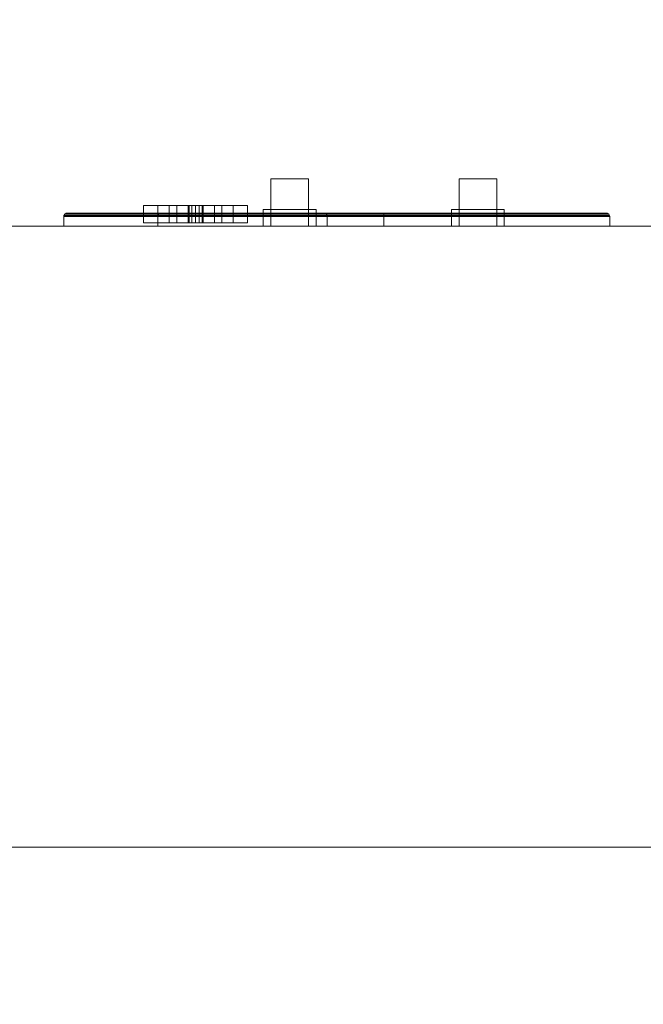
# Model space of a CAD drawing. Header units: metres. Extents: x -6.7 to 13.4, y 0 to 15.3.
# Tile 421 of 656: x -5.443 to -5.278, y 9.418 to 9.68. Entities that reach past the tile are written whole.
import ezdxf

# ---------------------------------------------------------------- set-up
doc = ezdxf.new("R2010")
doc.units = ezdxf.units.M
doc.header["$MEASUREMENT"] = 0
for name, color, linetype in [('NewTwindo - Slabs', 7, 'Continuous'), ('NewTwindo - Walls', 7, 'Continuous'), ('Twindo - Electrical', 7, 'Continuous'), ('Twindo - Slabs', 7, 'Continuous')]:
    doc.layers.add(name, color=color, linetype=linetype)

# ---------------------------------------------------------------- blocks, each defined once
blk = doc.blocks.new('Wall_2663B9FA-C750-4EA3-8480-5709CFCA2F1F', base_point=(-6.33643, 9.82509))
at = {"layer": 'NewTwindo - Walls', "lineweight": 0}
mesh = blk.add_polyface(dxfattribs=at)
corners = [(-6.66143, 9.82509, 2.565), (-5.29643, 9.82509, 2.565), (-5.29643, 9.82509), (-4.87643, 9.82509), (-4.87643, 9.82509, -0.15), (-6.66143, 9.82509, -0.15), (-4.87643, 9.71009, 2.565), (-5.29643, 9.71009, 2.565), (-6.66143, 9.46009, 2.565), (-4.87643, 9.46009, 2.565), (-5.29643, 9.71009), (-4.87643, 9.71009), (-4.87643, 9.46009, -0.15), (-6.66143, 9.46009, -0.15)]
mesh.append_faces([[corners[k] for k in face] for face in [(10, 2, 1, 7), (10, 11, 3, 2), (13, 5, 4, 12), (13, 8, 0, 5), (10, 7, 6, 11), (13, 12, 9, 8)]], dxfattribs={"color": 9})
mesh.append_faces([[corners[k] for k in face] for face in [(4, 2, 3)]], dxfattribs={"vtx0": -1, "color": 9})
mesh.append_faces([[corners[k] for k in face] for face in [(5, 2, 4), (9, 7, 8), (4, 11, 12), (12, 11, 9)]], dxfattribs={"vtx0": -1, "vtx1": -1, "color": 9})
mesh.append_faces([[corners[k] for k in face] for face in [(7, 0, 8)]], dxfattribs={"vtx0": -1, "vtx2": -1, "color": 9})
mesh.append_faces([[corners[k] for k in face] for face in [(6, 7, 9)]], dxfattribs={"vtx1": -1, "color": 9})
mesh.append_faces([[corners[k] for k in face] for face in [(5, 0, 2)]], dxfattribs={"vtx1": -1, "vtx2": -1, "color": 9})
mesh.append_faces([[corners[k] for k in face] for face in [(0, 1, 2), (7, 1, 0), (11, 6, 9), (4, 3, 11)]], dxfattribs={"vtx2": -1, "color": 9})
blk = doc.blocks.new('Slab_802DA21A-2803-41A3-8E48-64010855DF42', base_point=(-2.27598, 14.71509))
at = {"layer": 'NewTwindo - Slabs', "lineweight": 0}
mesh = blk.add_polyface(dxfattribs=at)
corners = [(-6.33643, 14.71509), (-2.27598, 14.71509), (-2.27598, 14.71509, -0.15), (-6.33643, 14.71509, -0.15), (2.57858, 14.05509), (-2.27598, 14.05509), (-6.33643, 9.82509), (-4.87643, 9.82509), (-4.87643, 3.40508), (-3.35143, 3.40507), (-3.35143, 2.76553), (0.24855, 2.76553), (0.24855, 0.35009), (4.10355, 0.35009), (4.10355, 0.16009), (6.21356, 0.16009), (6.21356, 0.35009), (10.5586, 0.35009), (10.5586, 8.19009), (5.65357, 8.19009), (5.65357, 9.07509), (-0.10121, 9.07509), (-0.10146, 10.48511), (2.57858, 10.48509), (-2.27598, 14.05509, -0.15), (-6.33643, 9.82509, -0.15), (2.57858, 14.05509, -0.15), (2.57858, 10.48509, -0.15), (-0.10146, 10.48511, -0.15), (-0.10121, 9.07509, -0.15), (5.65357, 9.07509, -0.15), (5.65357, 8.19009, -0.15), (10.5586, 8.19009, -0.15), (10.5586, 0.35009, -0.15), (6.21356, 0.35009, -0.15), (6.21356, 0.16009, -0.15), (4.10355, 0.16009, -0.15), (4.10355, 0.35009, -0.15), (0.24855, 0.35009, -0.15), (0.24855, 2.76553, -0.15), (-3.35143, 2.76553, -0.15), (-3.35143, 3.40507, -0.15), (-4.87643, 3.40508, -0.15), (-4.87643, 9.82509, -0.15)]
mesh.append_faces([[corners[k] for k in face] for face in [(0, 1, 2, 3), (1, 5, 24, 2), (6, 0, 3, 25), (5, 4, 26, 24), (7, 6, 25, 43), (8, 7, 43, 42), (9, 8, 42, 41), (10, 9, 41, 40), (11, 10, 40, 39), (12, 11, 39, 38), (13, 12, 38, 37), (14, 13, 37, 36), (15, 14, 36, 35), (16, 15, 35, 34), (17, 16, 34, 33), (18, 17, 33, 32), (19, 18, 32, 31), (20, 19, 31, 30), (21, 20, 30, 29), (22, 21, 29, 28), (23, 22, 28, 27), (4, 23, 27, 26)]], dxfattribs={"color": 9})
mesh.append_faces([[corners[k] for k in face] for face in [(4, 22, 23), (18, 16, 17)]], dxfattribs={"vtx0": -1, "color": 9})
mesh.append_faces([[corners[k] for k in face] for face in [(26, 28, 24), (32, 34, 31)]], dxfattribs={"vtx0": -1, "vtx1": -1, "color": 9})
mesh.append_faces([[corners[k] for k in face] for face in [(1, 7, 9), (22, 5, 10), (21, 11, 13), (41, 43, 2), (40, 24, 28), (37, 39, 29)]], dxfattribs={"vtx0": -1, "vtx1": -1, "vtx2": -1, "color": 9})
mesh.append_faces([[corners[k] for k in face] for face in [(5, 9, 10), (21, 10, 11), (19, 13, 14), (19, 14, 15), (19, 15, 16), (43, 3, 2), (41, 2, 24), (40, 28, 29), (37, 29, 30), (37, 30, 31)]], dxfattribs={"vtx0": -1, "vtx2": -1, "color": 9})
mesh.append_faces([[corners[k] for k in face] for face in [(27, 28, 26), (33, 34, 32)]], dxfattribs={"vtx1": -1, "color": 9})
mesh.append_faces([[corners[k] for k in face] for face in [(1, 0, 7), (5, 1, 9), (21, 22, 10), (4, 5, 22), (20, 21, 13), (19, 20, 13), (18, 19, 16), (40, 41, 24), (39, 40, 29), (36, 37, 31), (35, 36, 31), (34, 35, 31)]], dxfattribs={"vtx1": -1, "vtx2": -1, "color": 9})
mesh.append_faces([[corners[k] for k in face] for face in [(0, 6, 7), (7, 8, 9), (11, 12, 13), (43, 25, 3), (41, 42, 43), (37, 38, 39)]], dxfattribs={"vtx2": -1, "color": 9})
blk = doc.blocks.new('Wall_90BA15EB-2AFD-4D4C-80BC-BE5D5EE60475', base_point=(-3.49648, 9.62509))
at = {"layer": 'NewTwindo - Walls', "lineweight": 0}
mesh = blk.add_polyface(dxfattribs=at)
corners = [(-3.49648, 9.46009, 5.94), (-3.61148, 9.46009, 5.94), (-3.61148, 9.46009, 6.26), (-5.03143, 9.46009, 6.26), (-5.03143, 9.46009, 6.45), (-5.03143, 9.46009, 6.5), (-6.49643, 9.46009, 6.5), (-6.49643, 9.46009, 2.565), (-5.03143, 9.46009, 2.565), (-5.03143, 9.46009, 3.25), (-3.49648, 9.46009, 3.25), (-6.40143, 9.46009, 3.25), (-6.40143, 9.46009, 5.7), (-5.50143, 9.46009, 5.7), (-5.50143, 9.46009, 3.25), (-3.49648, 9.62509, 5.94), (-3.61148, 9.62509, 5.94), (-3.61148, 9.62509, 6.26), (-5.03143, 9.62509, 6.26), (-5.03143, 9.62509, 6.45), (-5.03143, 9.62509, 6.5), (-6.49643, 9.62509, 6.5), (-6.49643, 9.62509, 2.565), (-5.03143, 9.62509, 2.565), (-5.03143, 9.62509, 3.25), (-3.49648, 9.62509, 3.25), (-6.40143, 9.62509, 3.25), (-6.40143, 9.62509, 5.7), (-5.50143, 9.62509, 5.7), (-5.50143, 9.62509, 3.25), (-4.86148, 9.62509, 4.05), (-4.86148, 9.62509, 3.26), (-3.86148, 9.62509, 3.26), (-3.86148, 9.62509, 4.05), (-4.86148, 9.46509, 3.26), (-4.86148, 9.46509, 4.05), (-3.86148, 9.46509, 3.26), (-3.86148, 9.46509, 4.05)]
mesh.append_faces([[corners[k] for k in face] for face in [(0, 15, 16, 1), (17, 2, 1, 16), (2, 17, 18, 3), (19, 4, 3, 18), (19, 20, 5, 4), (5, 20, 21, 6), (21, 22, 7, 6), (23, 8, 7, 22), (23, 24, 9, 8), (24, 25, 10, 9), (15, 0, 10, 25), (26, 27, 12, 11), (27, 28, 13, 12), (28, 29, 14, 13), (29, 26, 11, 14), (34, 31, 30, 35), (36, 32, 31, 34), (37, 33, 32, 36), (35, 30, 33, 37), (36, 34, 35, 37)]], dxfattribs={"color": 9})
mesh.append_faces([[corners[k] for k in face] for face in [(22, 24, 23)]], dxfattribs={"vtx0": -1, "color": 9})
mesh.append_faces([[corners[k] for k in face] for face in [(7, 11, 6)]], dxfattribs={"vtx0": -1, "vtx1": -1, "color": 9})
mesh.append_faces([[corners[k] for k in face] for face in [(1, 3, 6), (12, 1, 6), (7, 9, 11), (21, 18, 16), (21, 16, 27), (33, 28, 15), (29, 32, 25), (22, 26, 24)]], dxfattribs={"vtx0": -1, "vtx1": -1, "vtx2": -1, "color": 9})
mesh.append_faces([[corners[k] for k in face] for face in [(3, 5, 6), (0, 13, 14), (9, 14, 11), (28, 16, 15), (28, 30, 31), (21, 27, 26), (29, 31, 32), (32, 15, 25), (26, 25, 24)]], dxfattribs={"vtx0": -1, "vtx2": -1, "color": 9})
mesh.append_faces([[corners[k] for k in face] for face in [(8, 9, 7)]], dxfattribs={"vtx1": -1, "color": 9})
mesh.append_faces([[corners[k] for k in face] for face in [(12, 13, 1), (0, 1, 13), (11, 12, 6), (10, 0, 14), (9, 10, 14), (21, 20, 18), (28, 27, 16), (33, 30, 28), (32, 33, 15), (29, 28, 31), (26, 29, 25), (22, 21, 26)]], dxfattribs={"vtx1": -1, "vtx2": -1, "color": 9})
mesh.append_faces([[corners[k] for k in face] for face in [(1, 2, 3), (18, 17, 16)]], dxfattribs={"vtx2": -1, "color": 9})
blk = doc.blocks.new('Slab_4FB5D051-D00D-47BE-8E84-A6D94544EB54', base_point=(-6.49643, 15.11509))
at = {"layer": 'NewTwindo - Slabs', "lineweight": 0}
mesh = blk.add_polyface(dxfattribs=at)
corners = [(-6.49643, 9.62509, 2.565), (-6.49643, 9.62509, 3.25), (-6.49643, 15.11509, 3.25), (-6.49643, 15.11509, 2.565), (-5.03143, 9.62509, 2.565), (-5.03143, 9.62509, 3.25), (2.42854, 14.48009, 3.25), (-1.92148, 14.48009, 3.25), (-1.92148, 15.11509, 3.25), (-5.03143, 3.41007, 3.25), (-3.45142, 3.41007, 3.25), (-3.45142, 2.81016, 3.25), (-0.00145, 2.81016, 3.25), (-0.00145, 2.81007, 3.25), (0.16355, 2.81007, 3.25), (0.16355, 0.16509, 3.25), (13.28858, 0.16509, 3.25), (13.28858, 3.36009, 3.25), (10.7136, 3.36009, 3.25), (10.7136, 8.46009, 3.25), (6.07357, 8.46009, 3.25), (6.07357, 9.94509, 3.25), (6.07358, 9.94509, 3.25), (6.07357, 11.6101, 3.25), (6.02357, 11.6101, 3.25), (6.02357, 14.43009, 3.25), (2.42854, 14.43009, 3.25), (4.10355, 0.38009, 3.25), (4.10355, 3.24013, 3.25), (6.21356, 3.24013, 3.25), (6.21356, 0.3801, 3.25), (-1.92148, 15.11509, 2.565), (-5.03143, 3.41007, 2.565), (-1.92148, 14.48009, 2.565), (2.42854, 14.48009, 2.565), (2.42854, 14.43009, 2.565), (6.02357, 14.43009, 2.565), (6.02357, 11.6101, 2.565), (6.07357, 11.6101, 2.565), (6.07358, 9.94509, 2.565), (6.07357, 9.94509, 2.565), (6.07357, 8.46009, 2.565), (10.7136, 8.46009, 2.565), (10.7136, 3.36009, 2.565), (13.28858, 3.36009, 2.565), (13.28858, 0.16509, 2.565), (0.16355, 0.16509, 2.565), (0.16355, 2.81007, 2.565), (-0.00145, 2.81007, 2.565), (-0.00145, 2.81016, 2.565), (-3.45142, 2.81016, 2.565), (-3.45142, 3.41007, 2.565), (6.21356, 3.24013, 2.565), (4.10355, 3.24013, 2.565), (4.10355, 0.38009, 2.565), (6.21356, 0.3801, 2.565), (4.10355, 3.24013, 2.945), (5.09855, 3.24013, 2.945), (5.09855, 3.71514, 2.565), (4.10355, 3.71514, 2.565), (4.10355, 3.24326, 2.9489), (5.09855, 3.24326, 2.9489), (5.09855, 3.71826, 2.5689), (4.10355, 3.71826, 2.5689)]
mesh.append_faces([[corners[k] for k in face] for face in [(0, 1, 2, 3), (4, 5, 1, 0), (3, 2, 8, 31), (32, 9, 5, 4), (33, 7, 6, 34), (31, 8, 7, 33), (51, 10, 9, 32), (50, 11, 10, 51), (49, 12, 11, 50), (48, 13, 12, 49), (47, 14, 13, 48), (46, 15, 14, 47), (45, 16, 15, 46), (44, 17, 16, 45), (43, 18, 17, 44), (42, 19, 18, 43), (41, 20, 19, 42), (40, 21, 20, 41), (39, 22, 21, 40), (38, 23, 22, 39), (37, 24, 23, 38), (36, 25, 24, 37), (35, 26, 25, 36), (34, 6, 26, 35), (53, 28, 27, 54), (52, 29, 28, 53), (55, 30, 29, 52), (54, 27, 30, 55), (56, 57, 58, 59), (60, 61, 57, 56), (61, 62, 58, 57), (59, 58, 62, 63), (60, 56, 59, 63), (63, 62, 61, 60)]], dxfattribs={"color": 9})
mesh.append_faces([[corners[k] for k in face] for face in [(45, 43, 44)]], dxfattribs={"vtx0": -1, "color": 9})
mesh.append_faces([[corners[k] for k in face] for face in [(16, 30, 15)]], dxfattribs={"vtx0": -1, "vtx1": -1, "color": 9})
mesh.append_faces([[corners[k] for k in face] for face in [(8, 5, 10), (7, 11, 14), (27, 26, 15), (20, 24, 28), (16, 18, 30), (51, 4, 31), (47, 50, 33), (46, 35, 54), (53, 37, 41), (45, 55, 43)]], dxfattribs={"vtx0": -1, "vtx1": -1, "vtx2": -1, "color": 9})
mesh.append_faces([[corners[k] for k in face] for face in [(7, 10, 11), (26, 14, 15), (20, 23, 24), (20, 28, 29), (18, 29, 30), (4, 3, 31), (51, 31, 33), (47, 33, 34), (47, 34, 35), (53, 35, 36), (53, 36, 37), (46, 54, 55), (52, 41, 42), (55, 42, 43)]], dxfattribs={"vtx0": -1, "vtx2": -1, "color": 9})
mesh.append_faces([[corners[k] for k in face] for face in [(17, 18, 16)]], dxfattribs={"vtx1": -1, "color": 9})
mesh.append_faces([[corners[k] for k in face] for face in [(8, 2, 5), (7, 8, 10), (6, 7, 14), (26, 6, 14), (27, 28, 26), (25, 26, 28), (24, 25, 28), (30, 27, 15), (19, 20, 29), (18, 19, 29), (50, 51, 33), (46, 47, 35), (53, 54, 35), (37, 38, 41), (52, 53, 41), (55, 52, 42), (45, 46, 55)]], dxfattribs={"vtx1": -1, "vtx2": -1, "color": 9})
mesh.append_faces([[corners[k] for k in face] for face in [(2, 1, 5), (5, 9, 10), (4, 0, 3), (51, 32, 4)]], dxfattribs={"vtx2": -1, "color": 9})
blk = doc.blocks.new('Slab_D4D3F8D2-351F-45A5-AD5B-75F382EF2EA3', base_point=(-6.49643, 15.11509))
at = {"layer": 'NewTwindo - Slabs', "lineweight": 0}
mesh = blk.add_polyface(dxfattribs=at)
corners = [(-6.49643, 15.11509, 6.45), (-6.49643, 15.11509, 6.3), (-6.49643, 9.62509, 6.3), (-6.49643, 9.62509, 6.45), (-1.92148, 15.11509, 6.45), (-1.92148, 15.11509, 6.3), (-1.92148, 9.62509, 6.3), (-2.86143, 14.17509, 6.3), (-5.55143, 14.17509, 6.3), (-5.55143, 10.56509, 6.3), (-2.86143, 10.56509, 6.3), (-1.92148, 9.62509, 6.45), (-5.55143, 10.56509, 6.45), (-5.55143, 14.17509, 6.45), (-2.86143, 14.17509, 6.45), (-2.86143, 10.56509, 6.45)]
mesh.append_faces([[corners[k] for k in face] for face in [(0, 1, 2, 3), (4, 5, 1, 0), (3, 2, 6, 11), (11, 6, 5, 4), (13, 8, 7, 14), (12, 9, 8, 13), (15, 10, 9, 12), (14, 7, 10, 15)]], dxfattribs={"color": 9})
mesh.append_faces([[corners[k] for k in face] for face in [(6, 10, 5), (5, 7, 1), (4, 14, 11), (11, 15, 3)]], dxfattribs={"vtx0": -1, "vtx1": -1, "color": 9})
mesh.append_faces([[corners[k] for k in face] for face in [(8, 2, 1), (2, 9, 10), (5, 10, 7), (12, 0, 3), (0, 13, 14), (11, 14, 15)]], dxfattribs={"vtx0": -1, "vtx2": -1, "color": 9})
mesh.append_faces([[corners[k] for k in face] for face in [(8, 9, 2), (7, 8, 1), (6, 2, 10), (12, 13, 0), (15, 12, 3), (4, 0, 14)]], dxfattribs={"vtx1": -1, "vtx2": -1, "color": 9})
blk = doc.blocks.new('Slab_4F556EF8-AACE-4447-88DB-0E4196C575B6', base_point=(-1.92148, 15.11509))
at = {"layer": 'Twindo - Slabs', "lineweight": 0}
mesh = blk.add_polyface(dxfattribs=at)
corners = [(-1.92148, 15.11509, 6.5), (-1.92148, 15.11509, 6.45), (-6.49643, 15.11509, 6.45), (-6.49643, 15.11509, 6.5), (-1.92148, 14.48009, 6.5), (-1.92148, 14.48009, 6.45), (2.42854, 14.48009, 6.45), (2.42854, 14.43009, 6.45), (6.02358, 14.43009, 6.45), (6.02357, 11.6101, 6.45), (6.07357, 11.6101, 6.45), (6.07356, 6.84513, 6.45), (6.18856, 6.84513, 6.45), (6.18856, 6.74289, 6.45), (6.30356, 6.74289, 6.45), (6.30356, 5.43009, 6.45), (6.2636, 5.43009, 6.45), (6.2636, 4.90014, 6.45), (10.7136, 4.90014, 6.45), (10.7136, 3.36009, 6.45), (13.28858, 3.36009, 6.45), (13.28858, 0.16509, 6.45), (0.16355, 0.16509, 6.45), (0.16355, 2.81007, 6.45), (-3.45143, 2.81007, 6.45), (-3.45143, 3.41007, 6.45), (-5.03143, 3.41007, 6.45), (-5.03143, 9.62509, 6.45), (-6.49643, 9.62509, 6.45), (-2.86143, 14.17509, 6.45), (-5.55143, 14.17509, 6.45), (-5.55143, 10.56509, 6.45), (-2.86143, 10.56509, 6.45), (5.10855, 9.73009, 6.45), (4.31855, 9.73009, 6.45), (4.31855, 5.22013, 6.45), (5.10855, 5.22109, 6.45), (9.6136, 4.43509, 6.45), (6.64356, 4.43509, 6.45), (6.64356, 2.75509, 6.45), (8.68819, 2.75509, 6.45), (9.6136, 3.68051, 6.45), (-6.49643, 9.62509, 6.5), (-5.03143, 9.62509, 6.5), (-5.03143, 3.41007, 6.5), (-3.45143, 3.41007, 6.5), (-3.45143, 2.81007, 6.5), (0.16355, 2.81007, 6.5), (0.16355, 0.16509, 6.5), (13.28858, 0.16509, 6.5), (13.28858, 3.36009, 6.5), (10.7136, 3.36009, 6.5), (10.7136, 4.90014, 6.5), (6.2636, 4.90014, 6.5), (6.2636, 5.43009, 6.5), (6.30356, 5.43009, 6.5), (6.30356, 6.74289, 6.5), (6.18856, 6.74289, 6.5), (6.18856, 6.84513, 6.5), (6.07356, 6.84513, 6.5), (6.07357, 11.6101, 6.5), (6.02357, 11.6101, 6.5), (6.02358, 14.43009, 6.5), (2.42854, 14.43009, 6.5), (2.42854, 14.48009, 6.5), (-5.55143, 10.56509, 6.5), (-5.55143, 14.17509, 6.5), (-2.86143, 14.17509, 6.5), (-2.86143, 10.56509, 6.5), (4.31855, 5.22013, 6.5), (4.31855, 9.73009, 6.5), (5.10855, 9.73009, 6.5), (5.10855, 5.22109, 6.5), (6.64356, 2.75509, 6.5), (6.64356, 4.43509, 6.5), (9.6136, 4.43509, 6.5), (9.6136, 3.68051, 6.5), (8.68819, 2.75509, 6.5)]
mesh.append_faces([[corners[k] for k in face] for face in [(0, 1, 2, 3), (4, 5, 1, 0), (3, 2, 28, 42), (64, 6, 5, 4), (63, 7, 6, 64), (62, 8, 7, 63), (61, 9, 8, 62), (60, 10, 9, 61), (59, 11, 10, 60), (58, 12, 11, 59), (57, 13, 12, 58), (56, 14, 13, 57), (55, 15, 14, 56), (54, 16, 15, 55), (53, 17, 16, 54), (52, 18, 17, 53), (51, 19, 18, 52), (50, 20, 19, 51), (49, 21, 20, 50), (48, 22, 21, 49), (47, 23, 22, 48), (46, 24, 23, 47), (45, 25, 24, 46), (44, 26, 25, 45), (43, 27, 26, 44), (42, 28, 27, 43), (66, 30, 29, 67), (65, 31, 30, 66), (68, 32, 31, 65), (67, 29, 32, 68), (70, 34, 33, 71), (69, 35, 34, 70), (72, 36, 35, 69), (71, 33, 36, 72), (74, 38, 37, 75), (73, 39, 38, 74), (77, 40, 39, 73), (76, 41, 40, 77), (75, 37, 41, 76)]], dxfattribs={"color": 9})
mesh.append_faces([[corners[k] for k in face] for face in [(21, 19, 20), (56, 54, 55)]], dxfattribs={"vtx0": -1, "color": 9})
mesh.append_faces([[corners[k] for k in face] for face in [(14, 16, 13), (49, 51, 48)]], dxfattribs={"vtx0": -1, "vtx1": -1, "color": 9})
mesh.append_faces([[corners[k] for k in face] for face in [(25, 27, 32), (24, 32, 5), (22, 7, 35), (36, 9, 11), (36, 11, 13), (36, 13, 17), (22, 36, 17), (22, 17, 39), (22, 40, 19), (68, 43, 45), (4, 68, 46), (69, 63, 48), (59, 61, 72), (57, 59, 72), (53, 57, 72), (53, 72, 48), (73, 53, 48), (51, 77, 48)]], dxfattribs={"vtx0": -1, "vtx1": -1, "vtx2": -1, "color": 9})
mesh.append_faces([[corners[k] for k in face] for face in [(30, 28, 2), (27, 31, 32), (29, 2, 1), (32, 1, 5), (23, 5, 6), (23, 6, 7), (22, 35, 36), (33, 7, 8), (36, 8, 9), (22, 39, 40), (37, 17, 18), (41, 18, 19), (65, 3, 42), (65, 42, 43), (3, 66, 67), (68, 45, 46), (4, 67, 68), (4, 46, 47), (63, 47, 48), (63, 70, 71), (61, 71, 72), (53, 74, 75), (51, 75, 76), (51, 76, 77)]], dxfattribs={"vtx0": -1, "vtx2": -1, "color": 9})
mesh.append_faces([[corners[k] for k in face] for face in [(15, 16, 14), (50, 51, 49)]], dxfattribs={"vtx1": -1, "color": 9})
mesh.append_faces([[corners[k] for k in face] for face in [(30, 31, 28), (27, 28, 31), (24, 25, 32), (29, 30, 2), (32, 29, 1), (23, 24, 5), (22, 23, 7), (34, 35, 7), (33, 34, 7), (36, 33, 8), (16, 17, 13), (38, 39, 17), (37, 38, 17), (41, 37, 18), (40, 41, 19), (21, 22, 19), (65, 66, 3), (68, 65, 43), (0, 3, 67), (4, 0, 67), (64, 4, 47), (63, 64, 47), (69, 70, 63), (72, 69, 48), (62, 63, 71), (61, 62, 71), (53, 54, 57), (56, 57, 54), (73, 74, 53), (77, 73, 48), (52, 53, 75), (51, 52, 75)]], dxfattribs={"vtx1": -1, "vtx2": -1, "color": 9})
mesh.append_faces([[corners[k] for k in face] for face in [(25, 26, 27), (9, 10, 11), (11, 12, 13), (43, 44, 45), (59, 60, 61), (57, 58, 59)]], dxfattribs={"vtx2": -1, "color": 9})
blk = doc.blocks.new('Object_71E610B3-7834-48C6-92CC-AC3916A077F4')
at = {"layer": 'Twindo - Electrical', "lineweight": 0}
mesh = blk.add_polyface(dxfattribs=at)
corners = [(-5.36231, 9.62859, 3.54088), (-5.43056, 9.62859, 3.54088), (-5.43056, 9.62859, 3.65912), (-5.36231, 9.62859, 3.65912), (-5.40643, 9.62859, 3.57), (-5.38643, 9.62859, 3.57), (-5.38262, 9.62859, 3.582), (-5.38643, 9.62859, 3.594), (-5.40643, 9.62859, 3.594), (-5.41024, 9.62859, 3.582), (-5.38643, 9.62859, 3.63), (-5.40643, 9.62859, 3.63), (-5.41024, 9.62859, 3.618), (-5.40643, 9.62859, 3.606), (-5.38643, 9.62859, 3.606), (-5.38262, 9.62859, 3.618), (-5.36208, 9.62856, 3.54065), (-5.43078, 9.62856, 3.54065), (-5.43078, 9.62856, 3.65935), (-5.36208, 9.62856, 3.65935), (-5.40643, 9.62596, 3.57), (-5.38643, 9.62596, 3.57), (-5.38262, 9.62596, 3.582), (-5.38643, 9.62596, 3.594), (-5.40643, 9.62596, 3.594), (-5.41024, 9.62596, 3.582), (-5.38643, 9.62596, 3.63), (-5.40643, 9.62596, 3.63), (-5.41024, 9.62596, 3.618), (-5.40643, 9.62596, 3.606), (-5.38643, 9.62596, 3.606), (-5.38262, 9.62596, 3.618), (-5.36169, 9.62833, 3.54026), (-5.43118, 9.62833, 3.54026), (-5.43118, 9.62833, 3.65974), (-5.36169, 9.62833, 3.65974), (-5.36146, 9.62794, 3.54003), (-5.4314, 9.62794, 3.54003), (-5.4314, 9.62794, 3.65997), (-5.36146, 9.62794, 3.65997), (-5.36143, 9.62771, 3.54), (-5.43143, 9.62771, 3.54), (-5.43143, 9.62771, 3.66), (-5.36143, 9.62771, 3.66), (-5.36143, 9.62509, 3.54), (-5.43143, 9.62509, 3.54), (-5.43143, 9.62509, 3.66), (-5.36143, 9.62509, 3.66)]
mesh.append_faces([[corners[k] for k in face] for face in [(1, 0, 16, 17), (2, 1, 17, 18), (3, 2, 18, 19), (0, 3, 19, 16), (4, 20, 21, 5), (5, 21, 22, 6), (6, 22, 23, 7), (7, 23, 24, 8), (8, 24, 25, 9), (9, 25, 20, 4), (11, 10, 26, 27), (12, 11, 27, 28), (13, 12, 28, 29), (14, 13, 29, 30), (15, 14, 30, 31), (10, 15, 31, 26), (17, 16, 32, 33), (18, 17, 33, 34), (19, 18, 34, 35), (16, 19, 35, 32), (33, 32, 36, 37), (34, 33, 37, 38), (35, 34, 38, 39), (32, 35, 39, 36), (37, 36, 40, 41), (38, 37, 41, 42), (39, 38, 42, 43), (36, 39, 43, 40), (41, 40, 44, 45), (42, 41, 45, 46), (43, 42, 46, 47), (40, 43, 47, 44), (46, 45, 44, 47)]], dxfattribs={"color": 255})
mesh.append_faces([[corners[k] for k in face] for face in [(22, 25, 24, 23), (28, 31, 30, 29)]], dxfattribs={"vtx0": -1, "color": 255})
mesh.append_faces([[corners[k] for k in face] for face in [(1, 4, 0), (0, 6, 3)]], dxfattribs={"vtx0": -1, "vtx1": -1, "color": 255})
mesh.append_faces([[corners[k] for k in face] for face in [(2, 13, 8), (7, 14, 3)]], dxfattribs={"vtx0": -1, "vtx1": -1, "vtx2": -1, "color": 255})
mesh.append_faces([[corners[k] for k in face] for face in [(10, 2, 3), (2, 11, 12), (2, 12, 13), (7, 13, 14), (2, 8, 9), (1, 9, 4), (0, 4, 5), (0, 5, 6)]], dxfattribs={"vtx0": -1, "vtx2": -1, "color": 255})
mesh.append_faces([[corners[k] for k in face] for face in [(10, 11, 2), (15, 10, 3), (14, 15, 3), (7, 8, 13), (6, 7, 3), (1, 2, 9)]], dxfattribs={"vtx1": -1, "vtx2": -1, "color": 255})
mesh.append_faces([[corners[k] for k in face] for face in [(22, 21, 20, 25), (28, 27, 26, 31)]], dxfattribs={"vtx3": -1, "color": 255})
mesh = blk.add_polyface(dxfattribs=at)
corners = [(-5.40643, 9.62596, 3.57), (-5.41024, 9.62596, 3.582), (-5.41024, 9.63059, 3.582), (-5.40643, 9.63059, 3.57), (-5.40643, 9.62596, 3.594), (-5.40643, 9.63059, 3.594), (-5.38643, 9.62596, 3.594), (-5.38643, 9.63059, 3.594), (-5.38262, 9.62596, 3.582), (-5.38262, 9.63059, 3.582), (-5.38643, 9.62596, 3.57), (-5.38643, 9.63059, 3.57), (-5.39143, 9.62596, 3.582), (-5.38943, 9.62596, 3.582), (-5.38943, 9.63059, 3.582), (-5.39143, 9.63059, 3.582), (-5.38943, 9.62596, 3.588), (-5.38943, 9.63059, 3.588), (-5.39143, 9.62596, 3.588), (-5.39143, 9.63059, 3.588), (-5.40143, 9.62596, 3.582), (-5.40143, 9.62596, 3.588), (-5.40143, 9.63059, 3.588), (-5.40143, 9.63059, 3.582), (-5.40343, 9.62596, 3.588), (-5.40343, 9.63059, 3.588), (-5.40343, 9.62596, 3.582), (-5.40343, 9.63059, 3.582), (-5.39443, 9.62596, 3.572), (-5.39443, 9.62596, 3.574), (-5.39443, 9.63059, 3.574), (-5.39443, 9.63059, 3.572), (-5.3947, 9.62596, 3.575), (-5.3947, 9.63059, 3.575), (-5.39543, 9.62596, 3.57573), (-5.39543, 9.63059, 3.57573), (-5.39643, 9.62596, 3.576), (-5.39643, 9.63059, 3.576), (-5.39743, 9.62596, 3.57573), (-5.39743, 9.63059, 3.57573), (-5.39816, 9.62596, 3.575), (-5.39816, 9.63059, 3.575), (-5.39843, 9.62596, 3.574), (-5.39843, 9.63059, 3.574), (-5.39843, 9.62596, 3.572), (-5.39843, 9.63059, 3.572)]
mesh.append_faces([[corners[k] for k in face] for face in [(0, 1, 2, 3), (1, 4, 5, 2), (4, 6, 7, 5), (6, 8, 9, 7), (8, 10, 11, 9), (10, 0, 3, 11), (12, 13, 14, 15), (13, 16, 17, 14), (16, 18, 19, 17), (18, 12, 15, 19), (20, 21, 22, 23), (21, 24, 25, 22), (24, 26, 27, 25), (26, 20, 23, 27), (28, 29, 30, 31), (29, 32, 33, 30), (32, 34, 35, 33), (34, 36, 37, 35), (36, 38, 39, 37), (38, 40, 41, 39), (40, 42, 43, 41), (42, 44, 45, 43), (44, 28, 31, 45)]], dxfattribs={"color": 255})
mesh.append_faces([[corners[k] for k in face] for face in [(10, 28, 0), (0, 44, 1), (3, 45, 11), (11, 31, 9)]], dxfattribs={"vtx0": -1, "vtx1": -1, "color": 255})
mesh.append_faces([[corners[k] for k in face] for face in [(24, 18, 4), (8, 1, 36), (17, 22, 7), (2, 9, 37)]], dxfattribs={"vtx0": -1, "vtx1": -1, "vtx2": -1, "color": 255})
mesh.append_faces([[corners[k] for k in face] for face in [(18, 6, 4), (8, 16, 13), (12, 21, 20), (26, 4, 1), (8, 36, 34), (8, 34, 32), (8, 32, 29), (8, 29, 28), (0, 28, 44), (22, 5, 7), (2, 25, 27), (23, 19, 15), (14, 7, 9), (2, 37, 39), (2, 39, 41), (2, 41, 43), (2, 43, 45), (11, 45, 31)]], dxfattribs={"vtx0": -1, "vtx2": -1, "color": 255})
mesh.append_faces([[corners[k] for k in face] for face in [(18, 16, 6), (8, 6, 16), (12, 18, 21), (26, 24, 4), (38, 36, 1), (40, 38, 1), (42, 40, 1), (44, 42, 1), (10, 8, 28), (22, 25, 5), (2, 5, 25), (23, 22, 19), (14, 17, 7), (35, 37, 9), (33, 35, 9), (30, 33, 9), (31, 30, 9), (3, 2, 45)]], dxfattribs={"vtx1": -1, "vtx2": -1, "color": 255})
mesh = blk.add_polyface(dxfattribs=at)
corners = [(-5.40643, 9.62596, 3.606), (-5.41024, 9.62596, 3.618), (-5.41024, 9.63059, 3.618), (-5.40643, 9.63059, 3.606), (-5.40643, 9.62596, 3.63), (-5.40643, 9.63059, 3.63), (-5.38643, 9.62596, 3.63), (-5.38643, 9.63059, 3.63), (-5.38262, 9.62596, 3.618), (-5.38262, 9.63059, 3.618), (-5.38643, 9.62596, 3.606), (-5.38643, 9.63059, 3.606), (-5.39143, 9.62596, 3.618), (-5.38943, 9.62596, 3.618), (-5.38943, 9.63059, 3.618), (-5.39143, 9.63059, 3.618), (-5.38943, 9.62596, 3.624), (-5.38943, 9.63059, 3.624), (-5.39143, 9.62596, 3.624), (-5.39143, 9.63059, 3.624), (-5.40143, 9.62596, 3.618), (-5.40143, 9.62596, 3.624), (-5.40143, 9.63059, 3.624), (-5.40143, 9.63059, 3.618), (-5.40343, 9.62596, 3.624), (-5.40343, 9.63059, 3.624), (-5.40343, 9.62596, 3.618), (-5.40343, 9.63059, 3.618), (-5.39443, 9.62596, 3.608), (-5.39443, 9.62596, 3.61), (-5.39443, 9.63059, 3.61), (-5.39443, 9.63059, 3.608), (-5.3947, 9.62596, 3.611), (-5.3947, 9.63059, 3.611), (-5.39543, 9.62596, 3.61173), (-5.39543, 9.63059, 3.61173), (-5.39643, 9.62596, 3.612), (-5.39643, 9.63059, 3.612), (-5.39743, 9.62596, 3.61173), (-5.39743, 9.63059, 3.61173), (-5.39816, 9.62596, 3.611), (-5.39816, 9.63059, 3.611), (-5.39843, 9.62596, 3.61), (-5.39843, 9.63059, 3.61), (-5.39843, 9.62596, 3.608), (-5.39843, 9.63059, 3.608)]
mesh.append_faces([[corners[k] for k in face] for face in [(0, 1, 2, 3), (1, 4, 5, 2), (4, 6, 7, 5), (6, 8, 9, 7), (8, 10, 11, 9), (10, 0, 3, 11), (12, 13, 14, 15), (13, 16, 17, 14), (16, 18, 19, 17), (18, 12, 15, 19), (20, 21, 22, 23), (21, 24, 25, 22), (24, 26, 27, 25), (26, 20, 23, 27), (28, 29, 30, 31), (29, 32, 33, 30), (32, 34, 35, 33), (34, 36, 37, 35), (36, 38, 39, 37), (38, 40, 41, 39), (40, 42, 43, 41), (42, 44, 45, 43), (44, 28, 31, 45)]], dxfattribs={"color": 255})
mesh.append_faces([[corners[k] for k in face] for face in [(10, 28, 0), (0, 44, 1), (3, 45, 11), (11, 31, 9)]], dxfattribs={"vtx0": -1, "vtx1": -1, "color": 255})
mesh.append_faces([[corners[k] for k in face] for face in [(24, 18, 4), (8, 1, 36), (17, 22, 7), (2, 9, 37)]], dxfattribs={"vtx0": -1, "vtx1": -1, "vtx2": -1, "color": 255})
mesh.append_faces([[corners[k] for k in face] for face in [(18, 6, 4), (8, 16, 13), (12, 21, 20), (26, 4, 1), (8, 36, 34), (8, 34, 32), (8, 32, 29), (8, 29, 28), (0, 28, 44), (22, 5, 7), (2, 25, 27), (23, 19, 15), (14, 7, 9), (2, 37, 39), (2, 39, 41), (2, 41, 43), (2, 43, 45), (11, 45, 31)]], dxfattribs={"vtx0": -1, "vtx2": -1, "color": 255})
mesh.append_faces([[corners[k] for k in face] for face in [(18, 16, 6), (8, 6, 16), (12, 18, 21), (26, 24, 4), (38, 36, 1), (40, 38, 1), (42, 40, 1), (44, 42, 1), (10, 8, 28), (22, 25, 5), (2, 5, 25), (23, 22, 19), (14, 17, 7), (35, 37, 9), (33, 35, 9), (30, 33, 9), (31, 30, 9), (3, 2, 45)]], dxfattribs={"vtx1": -1, "vtx2": -1, "color": 255})
blk = doc.blocks.new('Object_02B6866C-E12C-46CD-9CD3-5D4AED84EAEA')
at = {"layer": 'Twindo - Electrical', "lineweight": 0}
mesh = blk.add_polyface(dxfattribs=at)
corners = [(-5.37643, 9.62509, 4.335), (-5.36643, 9.62509, 4.335), (-5.36643, 9.62509, 4.365), (-5.37643, 9.62509, 4.365), (-5.36643, 9.62771, 4.365), (-5.37643, 9.62771, 4.365), (-5.36643, 9.62771, 4.362), (-5.37643, 9.62771, 4.362), (-5.36643, 9.63771, 4.362), (-5.37643, 9.63771, 4.362), (-5.36643, 9.63771, 4.354), (-5.37643, 9.63771, 4.354), (-5.36643, 9.62771, 4.354), (-5.37643, 9.62771, 4.354), (-5.36643, 9.62771, 4.335), (-5.37643, 9.62771, 4.335), (-5.37843, 9.62509, 4.333), (-5.37843, 9.62959, 4.333), (-5.36443, 9.62959, 4.333), (-5.36443, 9.62509, 4.333), (-5.36443, 9.62959, 4.367), (-5.36443, 9.62509, 4.367), (-5.37843, 9.62959, 4.367), (-5.37843, 9.62509, 4.367), (-5.37643, 9.62509, 4.335), (-5.37643, 9.62959, 4.335), (-5.37643, 9.62959, 4.365), (-5.37643, 9.62509, 4.365), (-5.36643, 9.62959, 4.365), (-5.36643, 9.62509, 4.365), (-5.36643, 9.62959, 4.335), (-5.36643, 9.62509, 4.335)]
mesh.append_faces([[corners[k] for k in face] for face in [(0, 1, 2, 3), (3, 2, 4, 5), (5, 4, 6, 7), (7, 6, 8, 9), (9, 8, 10, 11), (11, 10, 12, 13), (13, 12, 14, 15), (15, 14, 1, 0), (16, 17, 18, 19), (19, 18, 20, 21), (21, 20, 22, 23), (23, 22, 17, 16), (24, 25, 26, 27), (27, 26, 28, 29), (29, 28, 30, 31), (31, 30, 25, 24)]], dxfattribs={"color": 255})
mesh.append_faces([[corners[k] for k in face] for face in [(0, 13, 15)]], dxfattribs={"vtx0": -1, "color": 255})
mesh.append_faces([[corners[k] for k in face] for face in [(1, 12, 2), (19, 31, 16), (16, 24, 23), (17, 25, 18), (18, 30, 20)]], dxfattribs={"vtx0": -1, "vtx1": -1, "color": 255})
mesh.append_faces([[corners[k] for k in face] for face in [(3, 7, 13), (12, 6, 2)]], dxfattribs={"vtx0": -1, "vtx1": -1, "vtx2": -1, "color": 255})
mesh.append_faces([[corners[k] for k in face] for face in [(7, 11, 13), (27, 21, 23), (21, 29, 31), (16, 31, 24), (28, 22, 20), (22, 26, 25), (18, 25, 30)]], dxfattribs={"vtx0": -1, "vtx2": -1, "color": 255})
mesh.append_faces([[corners[k] for k in face] for face in [(14, 12, 1)]], dxfattribs={"vtx1": -1, "color": 255})
mesh.append_faces([[corners[k] for k in face] for face in [(0, 3, 13), (12, 10, 6), (27, 29, 21), (24, 27, 23), (19, 21, 31), (28, 26, 22), (30, 28, 20), (17, 22, 25)]], dxfattribs={"vtx1": -1, "vtx2": -1, "color": 255})
mesh.append_faces([[corners[k] for k in face] for face in [(3, 5, 7), (7, 9, 11), (6, 4, 2), (10, 8, 6)]], dxfattribs={"vtx2": -1, "color": 255})
mesh = blk.add_polyface(dxfattribs=at)
corners = [(-5.32643, 9.62509, 4.335), (-5.31643, 9.62509, 4.335), (-5.31643, 9.62509, 4.365), (-5.32643, 9.62509, 4.365), (-5.31643, 9.62771, 4.365), (-5.32643, 9.62771, 4.365), (-5.31643, 9.62771, 4.362), (-5.32643, 9.62771, 4.362), (-5.31643, 9.63771, 4.362), (-5.32643, 9.63771, 4.362), (-5.31643, 9.63771, 4.354), (-5.32643, 9.63771, 4.354), (-5.31643, 9.62771, 4.354), (-5.32643, 9.62771, 4.354), (-5.31643, 9.62771, 4.335), (-5.32643, 9.62771, 4.335), (-5.32843, 9.62509, 4.333), (-5.32843, 9.62959, 4.333), (-5.31443, 9.62959, 4.333), (-5.31443, 9.62509, 4.333), (-5.31443, 9.62959, 4.367), (-5.31443, 9.62509, 4.367), (-5.32843, 9.62959, 4.367), (-5.32843, 9.62509, 4.367), (-5.32643, 9.62509, 4.335), (-5.32643, 9.62959, 4.335), (-5.32643, 9.62959, 4.365), (-5.32643, 9.62509, 4.365), (-5.31643, 9.62959, 4.365), (-5.31643, 9.62509, 4.365), (-5.31643, 9.62959, 4.335), (-5.31643, 9.62509, 4.335)]
mesh.append_faces([[corners[k] for k in face] for face in [(0, 1, 2, 3), (3, 2, 4, 5), (5, 4, 6, 7), (7, 6, 8, 9), (9, 8, 10, 11), (11, 10, 12, 13), (13, 12, 14, 15), (15, 14, 1, 0), (16, 17, 18, 19), (19, 18, 20, 21), (21, 20, 22, 23), (23, 22, 17, 16), (24, 25, 26, 27), (27, 26, 28, 29), (29, 28, 30, 31), (31, 30, 25, 24)]], dxfattribs={"color": 255})
mesh.append_faces([[corners[k] for k in face] for face in [(0, 13, 15)]], dxfattribs={"vtx0": -1, "color": 255})
mesh.append_faces([[corners[k] for k in face] for face in [(1, 12, 2), (19, 31, 16), (16, 24, 23), (17, 25, 18), (18, 30, 20)]], dxfattribs={"vtx0": -1, "vtx1": -1, "color": 255})
mesh.append_faces([[corners[k] for k in face] for face in [(3, 7, 13), (12, 6, 2)]], dxfattribs={"vtx0": -1, "vtx1": -1, "vtx2": -1, "color": 255})
mesh.append_faces([[corners[k] for k in face] for face in [(7, 11, 13), (27, 21, 23), (21, 29, 31), (16, 31, 24), (28, 22, 20), (22, 26, 25), (18, 25, 30)]], dxfattribs={"vtx0": -1, "vtx2": -1, "color": 255})
mesh.append_faces([[corners[k] for k in face] for face in [(14, 12, 1)]], dxfattribs={"vtx1": -1, "color": 255})
mesh.append_faces([[corners[k] for k in face] for face in [(0, 3, 13), (12, 10, 6), (27, 29, 21), (24, 27, 23), (19, 21, 31), (28, 26, 22), (30, 28, 20), (17, 22, 25)]], dxfattribs={"vtx1": -1, "vtx2": -1, "color": 255})
mesh.append_faces([[corners[k] for k in face] for face in [(3, 5, 7), (7, 9, 11), (6, 4, 2), (10, 8, 6)]], dxfattribs={"vtx2": -1, "color": 255})
mesh = blk.add_polyface(dxfattribs=at)
corners = [(-5.34643, 9.62771, 4.41), (-5.40643, 9.62771, 4.41), (-5.40643, 9.62509, 4.41), (-5.34643, 9.62509, 4.41), (-5.34643, 9.62509, 4.29), (-5.34643, 9.62771, 4.29), (-5.34643, 9.62794, 4.29003), (-5.34643, 9.62833, 4.29026), (-5.34643, 9.62856, 4.29065), (-5.34643, 9.62859, 4.29088), (-5.34643, 9.62859, 4.40912), (-5.34643, 9.62856, 4.40935), (-5.34643, 9.62833, 4.40974), (-5.34643, 9.62794, 4.40997), (-5.40643, 9.62509, 4.29), (-5.36443, 9.62509, 4.333), (-5.37843, 9.62509, 4.333), (-5.37843, 9.62509, 4.367), (-5.36443, 9.62509, 4.367), (-5.40643, 9.62771, 4.29), (-5.4064, 9.62794, 4.40997), (-5.40618, 9.62833, 4.40974), (-5.40578, 9.62856, 4.40935), (-5.40556, 9.62859, 4.40912), (-5.40556, 9.62859, 4.29088), (-5.37843, 9.62859, 4.367), (-5.37843, 9.62859, 4.333), (-5.36443, 9.62859, 4.333), (-5.36443, 9.62859, 4.367), (-5.40578, 9.62856, 4.29065), (-5.40618, 9.62833, 4.29026), (-5.4064, 9.62794, 4.29003)]
mesh.append_faces([[corners[k] for k in face] for face in [(0, 1, 2, 3), (19, 14, 2, 1), (13, 20, 1, 0), (12, 21, 20, 13), (11, 22, 21, 12), (10, 23, 22, 11), (8, 29, 24, 9), (7, 30, 29, 8), (6, 31, 30, 7), (5, 19, 31, 6), (4, 14, 19, 5), (15, 18, 28, 27), (18, 17, 25, 28), (17, 16, 26, 25), (16, 15, 27, 26), (31, 19, 1, 20), (30, 31, 20, 21), (29, 30, 21, 22), (24, 29, 22, 23)]], dxfattribs={"color": 255})
mesh.append_faces([[corners[k] for k in face] for face in [(4, 13, 0, 3)]], dxfattribs={"vtx0": -1, "color": 255})
mesh.append_faces([[corners[k] for k in face] for face in [(4, 15, 14), (14, 16, 2), (24, 26, 9), (9, 27, 10)]], dxfattribs={"vtx0": -1, "vtx1": -1, "color": 255})
mesh.append_faces([[corners[k] for k in face] for face in [(17, 3, 2), (3, 18, 15), (14, 15, 16), (28, 23, 10), (23, 25, 26), (9, 26, 27)]], dxfattribs={"vtx0": -1, "vtx2": -1, "color": 255})
mesh.append_faces([[corners[k] for k in face] for face in [(4, 7, 8, 9), (4, 9, 10, 11), (4, 11, 12, 13)]], dxfattribs={"vtx0": -1, "vtx3": -1, "color": 255})
mesh.append_faces([[corners[k] for k in face] for face in [(17, 18, 3), (16, 17, 2), (4, 3, 15), (28, 25, 23), (27, 28, 10), (24, 23, 26)]], dxfattribs={"vtx1": -1, "vtx2": -1, "color": 255})
mesh.append_faces([[corners[k] for k in face] for face in [(4, 5, 6, 7)]], dxfattribs={"vtx3": -1, "color": 255})
mesh = blk.add_polyface(dxfattribs=at)
corners = [(-5.34643, 9.62509, 4.29), (-5.28643, 9.62509, 4.29), (-5.28643, 9.62509, 4.41), (-5.34643, 9.62509, 4.41), (-5.31443, 9.62509, 4.333), (-5.32843, 9.62509, 4.333), (-5.32843, 9.62509, 4.367), (-5.31443, 9.62509, 4.367), (-5.34643, 9.62771, 4.41), (-5.34643, 9.62794, 4.40997), (-5.34643, 9.62833, 4.40974), (-5.34643, 9.62856, 4.40935), (-5.34643, 9.62859, 4.40912), (-5.34643, 9.62859, 4.29088), (-5.34643, 9.62856, 4.29065), (-5.34643, 9.62833, 4.29026), (-5.34643, 9.62794, 4.29003), (-5.34643, 9.62771, 4.29), (-5.28643, 9.62771, 4.41), (-5.28643, 9.62771, 4.29), (-5.31443, 9.62859, 4.367), (-5.31443, 9.62859, 4.333), (-5.32843, 9.62859, 4.367), (-5.32843, 9.62859, 4.333), (-5.28646, 9.62794, 4.29003), (-5.28669, 9.62833, 4.29026), (-5.28708, 9.62856, 4.29065), (-5.28731, 9.62859, 4.29088), (-5.28731, 9.62859, 4.40912), (-5.28708, 9.62856, 4.40935), (-5.28669, 9.62833, 4.40974), (-5.28646, 9.62794, 4.40997)]
mesh.append_faces([[corners[k] for k in face] for face in [(3, 2, 18, 8), (18, 2, 1, 19), (17, 19, 1, 0), (4, 7, 20, 21), (7, 6, 22, 20), (6, 5, 23, 22), (5, 4, 21, 23), (16, 24, 19, 17), (15, 25, 24, 16), (14, 26, 25, 15), (13, 27, 26, 14), (11, 29, 28, 12), (10, 30, 29, 11), (9, 31, 30, 10), (8, 18, 31, 9), (31, 18, 19, 24), (30, 31, 24, 25), (29, 30, 25, 26), (28, 29, 26, 27)]], dxfattribs={"color": 255})
mesh.append_faces([[corners[k] for k in face] for face in [(8, 17, 0, 3)]], dxfattribs={"vtx0": -1, "color": 255})
mesh.append_faces([[corners[k] for k in face] for face in [(1, 4, 0), (0, 5, 3), (13, 23, 27), (27, 21, 28)]], dxfattribs={"vtx0": -1, "vtx1": -1, "color": 255})
mesh.append_faces([[corners[k] for k in face] for face in [(6, 2, 3), (2, 7, 4), (0, 4, 5), (20, 12, 28), (12, 22, 23), (27, 23, 21)]], dxfattribs={"vtx0": -1, "vtx2": -1, "color": 255})
mesh.append_faces([[corners[k] for k in face] for face in [(8, 11, 12, 13), (8, 13, 14, 15), (8, 15, 16, 17)]], dxfattribs={"vtx0": -1, "vtx3": -1, "color": 255})
mesh.append_faces([[corners[k] for k in face] for face in [(6, 7, 2), (5, 6, 3), (1, 2, 4), (20, 22, 12), (21, 20, 28), (13, 12, 23)]], dxfattribs={"vtx1": -1, "vtx2": -1, "color": 255})
mesh.append_faces([[corners[k] for k in face] for face in [(8, 9, 10, 11)]], dxfattribs={"vtx3": -1, "color": 255})

msp = doc.modelspace()

# ---------------------------------------------------------------- block references
at = {"layer": 'NewTwindo - Slabs', "color": 251, "linetype": 'Continuous', "lineweight": 20}
for name, p in [('Slab_4FB5D051-D00D-47BE-8E84-A6D94544EB54', (-6.49643, 15.11509)), ('Slab_D4D3F8D2-351F-45A5-AD5B-75F382EF2EA3', (-6.49643, 15.11509)), ('Slab_802DA21A-2803-41A3-8E48-64010855DF42', (-2.27598, 14.71509))]:
    msp.add_blockref(name, p, dxfattribs=at)
at = {"layer": 'NewTwindo - Walls', "color": 7, "lineweight": 13}
for name, p in [('Wall_2663B9FA-C750-4EA3-8480-5709CFCA2F1F', (-6.33643, 9.82509)), ('Wall_90BA15EB-2AFD-4D4C-80BC-BE5D5EE60475', (-3.49648, 9.62509))]:
    msp.add_blockref(name, p, dxfattribs=at)
at = {"layer": 'Twindo - Electrical', "color": 15, "linetype": 'Continuous', "lineweight": 18}
for name in ['Object_02B6866C-E12C-46CD-9CD3-5D4AED84EAEA', 'Object_71E610B3-7834-48C6-92CC-AC3916A077F4']:
    msp.add_blockref(name, (0, 0), dxfattribs=at)
at = {"layer": 'Twindo - Slabs', "color": 251, "linetype": 'Continuous', "lineweight": 20}
msp.add_blockref('Slab_4F556EF8-AACE-4447-88DB-0E4196C575B6', (-1.92148, 15.11509), dxfattribs=at)

doc.saveas('drawing.dxf')
